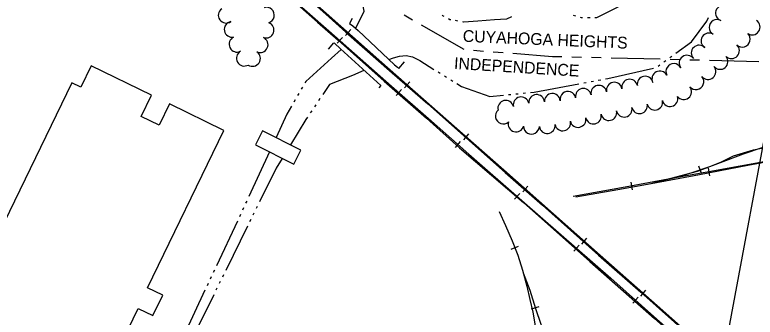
# Model space of a CAD drawing. Extents: x -25029 to 2274964, y -81170 to 687028.
# Drawn here: x -6125 to -5184, y -65746 to -65362 of the extents above; entities that cross this region are included whole.
import ezdxf

# ---------------------------------------------------------------- set-up
doc = ezdxf.new("R2010")
doc.units = 0
for name, color, linetype in [('BD_X_Canopy', 7, 'Continuous'), ('BLDG', 7, 'Continuous'), ('BRIDGE', 7, 'Continuous'), ('DIVISIONS', 7, 'Continuous'), ('RD_X_RR_1', 7, 'Continuous'), ('RR', 7, 'Continuous'), ('TREES', 7, 'Continuous'), ('WATER', 7, 'Continuous')]:
    doc.layers.add(name, color=color, linetype=linetype)

msp = doc.modelspace()

# ---------------------------------------------------------------- linework, layer by layer
at = {"layer": 'BD_X_Canopy'}
msp.add_line((-5334.89, -66392.45), (-4866.05, -63868.76), dxfattribs=at)
at = {"layer": 'BLDG'}
msp.add_lwpolyline([(-6090.73, -65986.09), (-6007.19, -65814.3), (-5987.85, -65823.7), (-5977.96, -65803.38), (-5897.49, -65842.51), (-5881.58, -65809.79), (-5980.73, -65761.57), (-5967.91, -65735.22), (-5949.36, -65744.24), (-5936.78, -65718.36), (-5956.11, -65708.96), (-5859.01, -65509.31), (-5928.1, -65475.71), (-5941.2, -65502.64), (-5964.09, -65491.51), (-5950.98, -65464.53), (-6027.49, -65427.32), (-6040.7, -65454.48), (-6052.09, -65448.94), (-6270.74, -65898.54)], close=True, dxfattribs=at)
at = {"layer": 'BRIDGE'}
for points in [[(-5696.31, -65367.14), (-5699.56, -65373.39), (-5695.55, -65376.65), (-5688.71, -65382.58), (-5642.3, -65426.05), (-5638.79, -65429.12), (-5636.74, -65430.66), (-5629.9, -65422.37)], [(-5726.36, -65406.18), (-5719.6, -65397.92), (-5718.59, -65398.67), (-5711, -65405.85), (-5659.92, -65452.07), (-5662.28, -65455.02)]]:
    msp.add_lwpolyline(points, dxfattribs=at)
msp.add_lwpolyline([(-5819.08, -65527.67), (-5770.37, -65552.17), (-5761.37, -65534.29), (-5810.08, -65509.79)], close=True, dxfattribs=at)
at = {"layer": 'DIVISIONS'}
for p, q in [((-5630.26, -65362.63), (-5619.42, -65368.86)), ((-5608.58, -65375.09), (-5554.39, -65406.23)), ((-5542.01, -65407.46), (-5529.55, -65408.43)), ((-5517.09, -65409.4), (-5504.62, -65410.36)), ((-5417.32, -65415.84), (-5404.82, -65416.14)), ((-5392.33, -65416.44), (-5379.83, -65416.74)), ((-5367.33, -65417.04), (-5304.85, -65418.54)), ((-5292.36, -65418.85), (-5279.86, -65419.15)), ((-5267.36, -65419.45), (-5254.87, -65419.75)), ((-5242.37, -65420.05), (-5179.89, -65421.55))]:
    msp.add_line(p, q, dxfattribs=at)
msp.add_lwpolyline([(-5492.16, -65411.33), (-5441.7, -65415.25), (-5429.82, -65415.54)], dxfattribs=at)
at = {"layer": 'RD_X_RR_1'}
for p, q in [((-5704.42, -65384.66), (-5645.57, -65436.25)), ((-5714.04, -65394.63), (-5655.53, -65446.52))]:
    msp.add_line(p, q, dxfattribs=at)
for points in [[(-6370.05, -64869.88), (-6311.16, -64909.61), (-6265.78, -64942.32), (-6219.7, -64974.99), (-6173.45, -65007.37), (-6129.83, -65039.02), (-6085.34, -65072.72), (-6044.73, -65105.12), (-5994.92, -65148.34), (-5948.83, -65187.22), (-5892.71, -65236.64), (-5836.32, -65286.61), (-5783.59, -65333.26), (-5740.43, -65371.76), (-5714.04, -65394.63)], [(-5888.53, -65220.62), (-5823.87, -65278.32), (-5773.02, -65322.93), (-5729.78, -65361.72), (-5704.42, -65384.66)], [(-5645.57, -65436.25), (-5600.19, -65475.42), (-5550.83, -65519.22), (-5502.02, -65562.73), (-5454.27, -65604.35), (-5383.26, -65667.51), (-5329.37, -65714.79), (-5267.31, -65769.93), (-5227.17, -65804.96)], [(-5655.53, -65446.52), (-5601.75, -65493.73), (-5559.96, -65531.2), (-5478.59, -65600.96), (-5394.54, -65675.75), (-5312.33, -65748.02), (-5245.31, -65807.49), (-5176.54, -65867.67), (-5107.88, -65928.63), (-5034.1, -65993.18), (-4950.31, -66067.31), (-4878.32, -66130.63), (-4845.91, -66159.43)], [(-5316.52, -65576.61), (-5257.69, -65560.79), (-5199.17, -65538.96), (-5175.36, -65530.92), (-5168.72, -65529.51), (-5098.5, -65518.8), (-5014.28, -65504.56), (-4872.2, -65480.64), (-4853.86, -65477.94), (-4835.43, -65475.64), (-4822.92, -65474.3), (-4810.31, -65473.37)], [(-5316.52, -65576.61), (-5255.15, -65565.11), (-5193.48, -65553.41), (-5113.75, -65538.62), (-5081.43, -65533.31)], [(-5411.94, -65593.62), (-5358.93, -65584.19), (-5316.52, -65576.61)]]:
    msp.add_lwpolyline(points, dxfattribs=at)
at = {"layer": 'RR'}
for p, q in [((-5704.46, -65388.67), (-5697.8, -65381.21)), ((-5715.17, -65398.6), (-5708.55, -65391.11)), ((-5629.6, -65455.03), (-5623, -65447.52)), ((-5640.23, -65464.84), (-5633.64, -65457.33)), ((-5554.54, -65521.08), (-5547.91, -65513.59)), ((-5565.14, -65530.87), (-5558.53, -65523.37)), ((-5252.73, -65564.11), (-5256.02, -65554.67)), ((-5243.95, -65557), (-5242.16, -65566.84)), ((-5342.37, -65574.83), (-5340.54, -65584.66)), ((-5479.63, -65587.33), (-5473.01, -65579.84)), ((-5489.88, -65596.74), (-5483.3, -65589.21)), ((-5404.7, -65653.55), (-5398.08, -65646.06)), ((-5494.17, -65660.05), (-5484.9, -65656.29)), ((-5414.56, -65662.53), (-5407.98, -65655)), ((-5329.66, -65719.66), (-5323.05, -65712.16)), ((-5339.57, -65728.64), (-5332.95, -65721.15)), ((-5468.39, -65735.95), (-5458.85, -65732.96))]:
    msp.add_line(p, q, dxfattribs=at)
for points in [[(-6140.46, -65011.27), (-6094.57, -65045.71), (-6050.45, -65080.53), (-6005.74, -65116.58), (-5963.01, -65153.42), (-5913.52, -65197.1), (-5865.03, -65239.67), (-5747.68, -65343.34), (-5658.38, -65423.13), (-5577.03, -65494.5), (-5503.68, -65559.41), (-5381.03, -65667.8), (-5308.74, -65731.41), (-5249, -65784.56), (-5153.16, -65868.32), (-5069.07, -65942.65), (-4980.7, -66021.34), (-4902.04, -66090.08), (-4838.03, -66146.65)], [(-6157.4, -65016.24), (-6118.42, -65045.2), (-6083.15, -65071.73), (-6047.9, -65100.42), (-6006.58, -65135.61), (-5961.56, -65173.64), (-5921.72, -65208.32), (-5869.15, -65255.03), (-5784.2, -65331.01), (-5725.66, -65382.64), (-5646.27, -65452.89), (-5599.12, -65494.29), (-5547.96, -65539.35), (-5480.62, -65598.19), (-5410.88, -65659.11), (-5367.76, -65697.04), (-5309.15, -65748.88), (-5241.22, -65808.75), (-5166.18, -65874.78), (-5086.19, -65945.85), (-5016.45, -66007.38), (-4942.14, -66072.25), (-4864.87, -66139), (-4839.54, -66161.27)], [(-5302.51, -65572.7), (-5283.48, -65568.58), (-5263.13, -65562.44), (-5242, -65555.08), (-5227.09, -65549), (-5211.88, -65541.42), (-5186.6, -65533.72), (-5157.96, -65528.19), (-5025.85, -65505.17), (-4853.07, -65477.29), (-4814.71, -65471.57), (-4807.85, -65471.17)], [(-4807.64, -65483.3), (-4861.48, -65493), (-5030.08, -65523.33), (-5247.97, -65562.81), (-5283.49, -65568.98), (-5349.35, -65581.21), (-5415.42, -65593.29)], [(-5509.4, -65612.28), (-5501.45, -65629.95), (-5492.99, -65649.66), (-5485.66, -65667.72), (-5479.77, -65686.65), (-5474.44, -65706.99), (-5470.36, -65723.98), (-5466.67, -65740.15), (-5464.18, -65754.94), (-5461.44, -65783.88), (-5459.43, -65829.39), (-5457.71, -65914.54), (-5456.83, -65975.4)], [(-5479.07, -65689.92), (-5470.58, -65712.22), (-5463.27, -65735.58), (-5456.64, -65755.33), (-5451.89, -65773.49), (-5448.62, -65790.34), (-5446.39, -65808.39), (-5444.43, -65830.72), (-5442.93, -65869.56), (-5442.78, -65920.48), (-5441.21, -65967.89)]]:
    msp.add_lwpolyline(points, dxfattribs=at)
at = {"layer": 'TREES'}
for centre, radius, start, end in [((-5224.79, -65360.42), 9.85, 71.58185, 251.58185), ((-5856.17, -65362.96), 10, 125.04693, 305.04693), ((-5805.13, -65362.94), 10, 287.52225, 107.52225), ((-5848.59, -65380.98), 10, 100.58265, 280.58265), ((-5232.85, -65378.46), 10, 60.34811, 240.34811), ((-5188.18, -65377.98), 10, 235.54512, 55.54512), ((-5805.51, -65381.89), 10, 250.1821, 70.1821), ((-5243.05, -65395.65), 10, 58.29953, 238.29953), ((-5200.7, -65393.5), 10, 226.68988, 46.68988), ((-5842.42, -65399.82), 10, 115.71603, 295.71603), ((-5813.05, -65400.39), 10, 245.47787, 65.47787), ((-5833.13, -65417.52), 10, 119.66418, 299.66418), ((-5255.56, -65411.04), 10, 43.46748, 223.46748), ((-5214.43, -65408.04), 10, 226.59763, 46.59762), ((-5822.69, -65417.85), 10, 236.69286, 56.69286), ((-5270.89, -65423.83), 10, 36.23613, 216.23613), ((-5228.96, -65421.73), 10, 219.98204, 39.98204), ((-5287.78, -65434.45), 10, 28.07651, 208.07651), ((-5305.43, -65443.84), 10, 27.95803, 207.95803), ((-5244.29, -65434.58), 10, 219.98204, 39.98204), ((-5343.7, -65454.34), 10, 11.15165, 191.15165), ((-5324.08, -65450.47), 10, 11.15165, 191.15165), ((-5259.61, -65447.43), 10, 219.96918, 39.96918), ((-5402.55, -65465.94), 9.98, 11.15165, 191.15165), ((-5382.94, -65462.07), 10, 11.15165, 191.15165), ((-5363.32, -65458.2), 10, 11.15165, 191.15165), ((-5275.08, -65460.11), 10, 218.69334, 38.69334), ((-5461.91, -65473.76), 10, 4.14451, 184.14451), ((-5441.96, -65472.31), 10, 4.15677, 184.15677), ((-5422.16, -65469.73), 10, 10.71644, 190.71644), ((-5501.13, -65481.18), 10, 12.90964, 192.90964), ((-5481.63, -65476.71), 10, 12.89342, 192.89342), ((-5311.84, -65473.59), 9.85, 192.60164, 12.60164), ((-5292.56, -65468.9), 10, 194.71603, 14.71603), ((-5504.29, -65490.94), 10, 131.18692, 311.18692), ((-5370.25, -65486.65), 10, 192.60164, 12.60164), ((-5350.73, -65482.28), 10, 192.60164, 12.60164), ((-5331.21, -65477.92), 10, 192.60164, 12.60164), ((-5409.29, -65495.37), 10, 192.60164, 12.60164), ((-5389.77, -65491.01), 10, 192.60164, 12.60164), ((-5488.07, -65501.14), 10, 164.48645, 344.48645), ((-5448.5, -65503.04), 10, 186.44206, 6.44206), ((-5428.8, -65499.74), 10, 192.60164, 12.60164), ((-5468.44, -65503.99), 10, 179.00071, 359.00071)]:
    msp.add_arc(centre, radius, start, end, dxfattribs=at)
at = {"layer": 'WATER'}
for p, q in [((-5561.81, -65370.39), (-5564.89, -65369.87)), ((-5415.58, -65363.07), (-5412.57, -65363.93)), ((-5397.24, -65366.01), (-5394.11, -65366.01)), ((-5292.61, -65416.83), (-5290.09, -65414.99)), ((-5307.76, -65427.88), (-5305.23, -65426.04)), ((-5300.19, -65422.35), (-5297.66, -65420.51)), ((-5587, -65435), (-5584.34, -65436.65)), ((-5579.03, -65439.95), (-5576.37, -65441.59)), ((-5571.06, -65444.89), (-5568.41, -65446.54)), ((-5392.83, -65447.14), (-5389.76, -65446.57)), ((-5383.61, -65445.42), (-5380.54, -65444.85)), ((-5759.32, -65454.26), (-5760.88, -65456.97)), ((-5402.05, -65448.86), (-5398.97, -65448.29)), ((-5764, -65462.38), (-5765.56, -65465.09)), ((-5497.67, -65463.85), (-5494.56, -65463.54)), ((-5488.34, -65462.93), (-5485.23, -65462.62)), ((-5479.02, -65462), (-5475.91, -65461.69)), ((-5768.68, -65470.51), (-5770.23, -65473.22)), ((-5737.12, -65468.9), (-5738.87, -65471.49)), ((-5747.59, -65484.45), (-5749.34, -65487.04)), ((-5742.36, -65476.67), (-5744.1, -65479.27)), ((-5801.3, -65536.61), (-5827.55, -65593.33)), ((-5830.18, -65599), (-5831.49, -65601.84)), ((-5816.72, -65605.75), (-5818.1, -65608.55)), ((-5838.05, -65616.02), (-5839.36, -65618.85)), ((-5834.11, -65607.51), (-5835.43, -65610.35)), ((-5820.87, -65614.16), (-5822.25, -65616.96)), ((-5842, -65624.52), (-5868.54, -65681.11)), ((-5825.01, -65622.57), (-5826.4, -65625.37)), ((-5829.16, -65630.97), (-5856.82, -65687.02)), ((-5871.19, -65686.76), (-5872.52, -65689.59)), ((-5875.18, -65695.25), (-5876.5, -65698.08)), ((-5859.58, -65692.63), (-5860.97, -65695.43)), ((-5879.16, -65703.74), (-5880.48, -65706.57)), ((-5867.88, -65709.44), (-5869.26, -65712.24)), ((-5863.73, -65701.03), (-5865.12, -65703.84)), ((-5883.14, -65712.23), (-5909.67, -65768.81))]:
    msp.add_line(p, q, dxfattribs=at)
for points in [[(-5691.96, -65379.84), (-5685.44, -65367.56), (-5680.97, -65357.7), (-5682.09, -65351.56), (-5689.72, -65334.43), (-5698.3, -65324.96)], [(-5387.86, -65366.01), (-5385.54, -65366.01), (-5358.55, -65352.52), (-5337.63, -65331.01)], [(-5579.35, -65364.57), (-5580.86, -65363.73), (-5582.02, -65362.95)], [(-5571.05, -65368.82), (-5572, -65368.66), (-5573.89, -65367.61)], [(-5493.8, -65365.22), (-5500.35, -65367.83), (-5515.54, -65368.73), (-5536.56, -65370.59), (-5554.52, -65371.63), (-5555.65, -65371.44)], [(-5406.56, -65365.64), (-5405.27, -65366.01), (-5403.49, -65366.01)], [(-5285.04, -65411.31), (-5265.04, -65396.72), (-5245.68, -65370.47), (-5243.55, -65365.8)], [(-5710.2, -65406.67), (-5722.34, -65417.45), (-5755.24, -65447.17), (-5756.2, -65448.84)], [(-5649.61, -65419.2), (-5643.49, -65417.07), (-5636.22, -65415.04), (-5627.62, -65414.02), (-5619.53, -65415.91), (-5610.38, -65420.5), (-5592.31, -65431.71)], [(-5681.35, -65433.29), (-5695.64, -65439.73), (-5725.12, -65451.07), (-5733.63, -65463.71)], [(-5374.4, -65443.7), (-5371.37, -65443.14), (-5313.33, -65430.4)], [(-5563.1, -65449.83), (-5557.13, -65453.53), (-5521.14, -65466.18), (-5503.89, -65464.47)], [(-5469.69, -65461.07), (-5465.02, -65460.61), (-5408.19, -65450.01)], [(-5773.35, -65478.63), (-5779, -65488.44), (-5792.89, -65518.43)], [(-5752.83, -65492.23), (-5754.86, -65495.25), (-5774.67, -65527.6)], [(-5785.15, -65544.73), (-5792.65, -65556.98), (-5813.95, -65600.15)], [(-5872.03, -65717.85), (-5894.04, -65762.45), (-5899.49, -65773.99)]]:
    msp.add_lwpolyline(points, dxfattribs=at)

# ---------------------------------------------------------------- texts
at = {"layer": 'DIVISIONS'}
for s, height, rotation, p in [('CUYAHOGA HEIGHTS', 15, 357.56355, (-5555.96, -65396.66)), ('INDEPENDENCE', 14.99, 356.4517, (-5567.12, -65431.18))]:
    msp.add_text(s, height=height, rotation=rotation, dxfattribs=at).set_placement(p)

doc.saveas('drawing.dxf')
